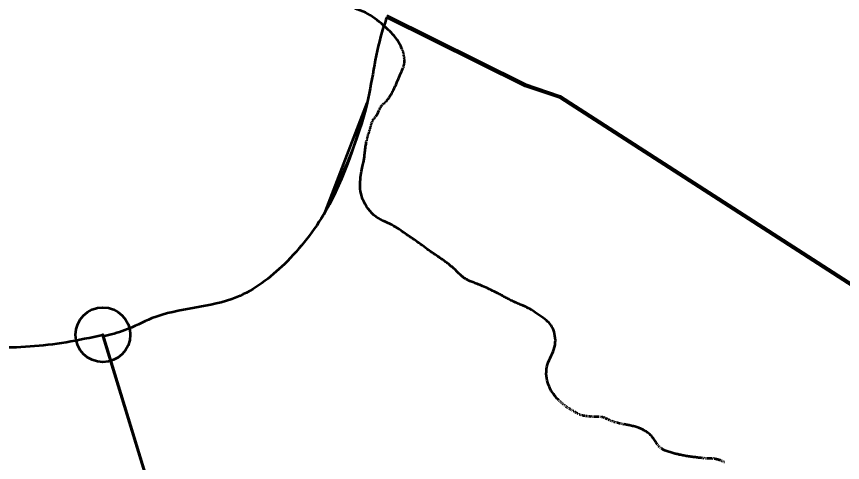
# Model space of a CAD drawing. Extents: x 553962 to 842807, y 8883888 to 9032388.
# Drawn here: x 808880 to 810011, y 9016912 to 9017523 of the extents above; entities that cross this region are included whole.
import ezdxf

# ---------------------------------------------------------------- set-up
doc = ezdxf.new("R2010")
doc.units = 0
doc.header["$LTSCALE"] = 150
doc.header["$PDMODE"] = 32
doc.header["$PDSIZE"] = 75
doc.layers.add('60', color=7, linetype='Continuous', lineweight=53)

msp = doc.modelspace()

# ---------------------------------------------------------------- linework, layer by layer
at = {"layer": '60', "lineweight": 25}
for p, q in [((809408, 9017478.1), (809408.3, 9017477.2)), ((809408.6, 9017476.4), (809408.9, 9017475.6)), ((809409.2, 9017474.8), (809409.4, 9017474)), ((809409.6, 9017473.1), (809409.9, 9017472.2)), ((809410.1, 9017471.2), (809410.3, 9017470.2)), ((809410.5, 9017469.3), (809410.6, 9017468.3)), ((809410.8, 9017467.4), (809410.9, 9017466.5)), ((809411, 9017465.6), (809411.1, 9017464.8)), ((809411.1, 9017464), (809411.1, 9017463.2)), ((809411.1, 9017462.4), (809411.1, 9017461.7)), ((809411.1, 9017461), (809411.1, 9017460.3)), ((809409.8, 9017453.7), (809409.5, 9017452.8)), ((809410.4, 9017455.3), (809410.1, 9017454.5)), ((809410.7, 9017456.8), (809410.5, 9017456.1)), ((809410.9, 9017458.2), (809410.8, 9017457.5)), ((809411, 9017459.6), (809411, 9017458.9)), ((809383.6, 9017404.5), (809383.2, 9017404.1)), ((809384.5, 9017405.2), (809384.1, 9017404.8)), ((809385.3, 9017406), (809384.9, 9017405.6)), ((809386.2, 9017406.8), (809385.7, 9017406.4)), ((809387.1, 9017408), (809386.6, 9017407.4)), ((809388.3, 9017409.5), (809387.7, 9017408.7)), ((809376.9, 9017395.5), (809376.5, 9017394.6)), ((809377.6, 9017397.1), (809377.3, 9017396.4)), ((809378.3, 9017398.5), (809378, 9017397.8)), ((809379, 9017399.6), (809378.7, 9017399.1)), ((809379.8, 9017400.7), (809379.4, 9017400.2)), ((809380.7, 9017401.7), (809380.2, 9017401.2)), ((809381.7, 9017402.7), (809381.2, 9017402.2)), ((809382.7, 9017403.6), (809382.2, 9017403.2)), ((809368.6, 9017382.1), (809368.1, 9017381.3)), ((809369.7, 9017383.5), (809369.1, 9017382.8)), ((809370.8, 9017384.8), (809370.2, 9017384.2)), ((809372, 9017386.3), (809371.4, 9017385.5)), ((809364.7, 9017371.8), (809364.5, 9017370.9)), ((809365.1, 9017373.5), (809364.9, 9017372.6)), ((809365.6, 9017375.2), (809365.4, 9017374.3)), ((809366.2, 9017377), (809365.9, 9017376.1)), ((809366.8, 9017378.8), (809366.5, 9017377.9)), ((809367.6, 9017380.5), (809367.2, 9017379.7)), ((809361, 9017358.9), (809360.8, 9017358.1)), ((809361.4, 9017360.5), (809361.2, 9017359.7)), ((809361.8, 9017362.1), (809361.6, 9017361.3)), ((809362.3, 9017363.7), (809362.1, 9017362.9)), ((809362.8, 9017365.3), (809362.6, 9017364.5)), ((809363.4, 9017366.9), (809363.1, 9017366.1)), ((809363.8, 9017368.5), (809363.6, 9017367.7)), ((809364.3, 9017370.1), (809364.1, 9017369.3)), ((809359.4, 9017352.8), (809359.2, 9017351.9)), ((809359.8, 9017354.4), (809359.6, 9017353.6)), ((809360.2, 9017355.8), (809360, 9017355.1)), ((809360.6, 9017357.3), (809360.4, 9017356.5))]:
    msp.add_line(p, q, dxfattribs=at)
at = {"layer": '60'}
for p, q in [((809408.6, 9017476.4), (809408.3, 9017477.2)), ((809409.2, 9017474.8), (809408.9, 9017475.6)), ((809409.6, 9017473.1), (809409.4, 9017474)), ((809410.1, 9017471.2), (809409.9, 9017472.2)), ((809410.5, 9017469.3), (809410.3, 9017470.2)), ((809410.8, 9017467.4), (809410.6, 9017468.3)), ((809411, 9017465.6), (809410.9, 9017466.5)), ((809411.1, 9017464), (809411.1, 9017464.8)), ((809411.1, 9017462.4), (809411.1, 9017463.2)), ((809411.1, 9017461), (809411.1, 9017461.7)), ((809409.8, 9017453.7), (809410.1, 9017454.5)), ((809410.4, 9017455.3), (809410.5, 9017456.1)), ((809410.7, 9017456.8), (809410.8, 9017457.5)), ((809410.9, 9017458.2), (809411, 9017458.9)), ((809411, 9017459.6), (809411.1, 9017460.3)), ((809303.1, 9017256.3), (809360, 9017404.9)), ((809383.6, 9017404.5), (809384.1, 9017404.8)), ((809384.5, 9017405.2), (809384.9, 9017405.6)), ((809385.3, 9017406), (809385.7, 9017406.4)), ((809386.2, 9017406.8), (809386.6, 9017407.4)), ((809387.1, 9017408), (809387.7, 9017408.7)), ((809376.9, 9017395.5), (809377.3, 9017396.4)), ((809377.6, 9017397.1), (809378, 9017397.8)), ((809378.3, 9017398.5), (809378.7, 9017399.1)), ((809379, 9017399.6), (809379.4, 9017400.2)), ((809379.8, 9017400.7), (809380.2, 9017401.2)), ((809380.7, 9017401.7), (809381.2, 9017402.2)), ((809381.7, 9017402.7), (809382.2, 9017403.2)), ((809382.7, 9017403.6), (809383.2, 9017404.1)), ((809368.6, 9017382.1), (809369.1, 9017382.8)), ((809369.7, 9017383.5), (809370.2, 9017384.2)), ((809370.8, 9017384.8), (809371.4, 9017385.5)), ((809364.3, 9017370.1), (809364.5, 9017370.9)), ((809364.7, 9017371.8), (809364.9, 9017372.6)), ((809365.1, 9017373.5), (809365.4, 9017374.3)), ((809365.6, 9017375.2), (809365.9, 9017376.1)), ((809366.2, 9017377), (809366.5, 9017377.9)), ((809366.8, 9017378.8), (809367.2, 9017379.7)), ((809367.6, 9017380.5), (809368.1, 9017381.3)), ((809361, 9017358.9), (809361.2, 9017359.7)), ((809361.4, 9017360.5), (809361.6, 9017361.3)), ((809361.8, 9017362.1), (809362.1, 9017362.9)), ((809362.3, 9017363.7), (809362.6, 9017364.5)), ((809362.8, 9017365.3), (809363.1, 9017366.1)), ((809363.4, 9017366.9), (809363.6, 9017367.7)), ((809363.8, 9017368.5), (809364.1, 9017369.3)), ((809359.4, 9017352.8), (809359.6, 9017353.6)), ((809359.8, 9017354.4), (809360, 9017355.1)), ((809360.2, 9017355.8), (809360.4, 9017356.5)), ((809360.6, 9017357.3), (809360.8, 9017358.1)), ((808998.3, 9017087.3), (809286.7, 9016144.4)), ((808998.3, 9017084.7), (809286.7, 9016141.8)), ((809624, 9016996.1), (809623.3, 9016996.7)), ((809625.2, 9016995.1), (809624.7, 9016995.6)), ((809626.3, 9016994.1), (809625.8, 9016994.6)), ((809627.4, 9016993.1), (809626.9, 9016993.6)), ((809628.5, 9016992.1), (809628, 9016992.6)), ((809629.8, 9016991.1), (809629.2, 9016991.6)), ((809631.2, 9016989.9), (809630.5, 9016990.5)), ((809632.8, 9016988.8), (809632, 9016989.3)), ((809634.3, 9016987.7), (809633.6, 9016988.2)), ((809635.9, 9016986.7), (809635.1, 9016987.2)), ((809637.4, 9016985.7), (809636.7, 9016986.2)), ((809638.9, 9016984.9), (809638.1, 9016985.3)), ((809640.3, 9016984.1), (809639.6, 9016984.5)), ((809641.7, 9016983.3), (809641, 9016983.7)), ((809643, 9016982.5), (809642.3, 9016982.9)), ((809644.4, 9016981.7), (809643.7, 9016982.1)), ((809645.7, 9016980.9), (809645, 9016981.3)), ((809647, 9016980.1), (809646.4, 9016980.5)), ((809648.3, 9016979.4), (809647.7, 9016979.7)), ((809649.6, 9016978.6), (809649, 9016979)), ((809650.8, 9016978), (809650.2, 9016978.3)), ((809651.9, 9016977.5), (809651.4, 9016977.7)), ((809653, 9016977.1), (809652.5, 9016977.3)), ((809654, 9016976.8), (809653.5, 9016977)), ((809655.2, 9016976.6), (809654.6, 9016976.7)), ((809656.5, 9016976.3), (809655.8, 9016976.4)), ((809658.1, 9016976.1), (809657.3, 9016976.2)), ((809659.7, 9016975.9), (809658.8, 9016976)), ((809661.3, 9016975.7), (809660.5, 9016975.8)), ((809662.8, 9016975.5), (809662.1, 9016975.6)), ((809664.3, 9016975.3), (809663.6, 9016975.4)), ((809665.7, 9016975.2), (809665, 9016975.3)), ((809667, 9016975.1), (809666.3, 9016975.2)), ((809668.3, 9016975), (809667.6, 9016975.1)), ((809669.5, 9016975), (809668.9, 9016975)), ((809670.8, 9016975), (809670.2, 9016975)), ((809672, 9016975), (809671.4, 9016975)), ((809673.1, 9016975), (809672.6, 9016975)), ((809674.3, 9016974.9), (809673.7, 9016974.9)), ((809675.4, 9016974.9), (809674.8, 9016974.9)), ((809676.4, 9016974.9), (809675.9, 9016974.9)), ((809677.4, 9016974.9), (809676.9, 9016974.9)), ((809678.9, 9016974.9), (809678.4, 9016974.9)), ((809680.3, 9016974.7), (809679.8, 9016974.8)), ((809681.4, 9016974.6), (809680.9, 9016974.7)), ((809682.5, 9016974.3), (809682, 9016974.4)), ((809683.7, 9016974), (809683.1, 9016974.1)), ((809685, 9016973.5), (809684.3, 9016973.8)), ((809686.2, 9016973), (809685.6, 9016973.3)), ((809687.6, 9016972.4), (809686.9, 9016972.7)), ((809688.9, 9016971.8), (809688.2, 9016972.1)), ((809690.3, 9016971.1), (809689.6, 9016971.5)), ((809691.7, 9016970.4), (809691, 9016970.8)), ((809693.2, 9016969.8), (809692.5, 9016970.1)), ((809694.8, 9016969.1), (809694, 9016969.4)), ((809696.4, 9016968.5), (809695.6, 9016968.8)), ((809698.1, 9016967.9), (809697.2, 9016968.2)), ((809699.8, 9016967.4), (809698.9, 9016967.7)), ((809701.4, 9016967), (809700.6, 9016967.2)), ((809703.1, 9016966.6), (809702.3, 9016966.7)), ((809704.6, 9016966.2), (809703.8, 9016966.4)), ((809706, 9016965.9), (809705.3, 9016966)), ((809707.4, 9016965.6), (809706.7, 9016965.8)), ((809708.9, 9016965.3), (809708.1, 9016965.5)), ((809710.7, 9016965), (809709.8, 9016965.1)), ((809712.6, 9016964.5), (809711.6, 9016964.8)), ((809758.5, 9016935.6), (809758, 9016936.3)), ((809759.7, 9016934.3), (809759.1, 9016935)), ((809760.9, 9016933.2), (809760.3, 9016933.8)), ((809762.2, 9016932.1), (809761.6, 9016932.6)), ((809820.1, 9016918.3), (809819.2, 9016918.4)), ((809821.8, 9016918.1), (809821, 9016918.2)), ((809823.3, 9016918), (809822.6, 9016918.1)), ((809824.7, 9016918), (809824.1, 9016918)), ((809826, 9016917.9), (809825.4, 9016918)), ((809827.2, 9016917.9), (809826.6, 9016917.9)), ((809828.3, 9016917.9), (809827.8, 9016917.9)), ((809829.6, 9016917.9), (809828.9, 9016917.9)), ((809830.9, 9016917.8), (809830.2, 9016917.9)), ((809832.5, 9016917.7), (809831.7, 9016917.8)), ((809834.2, 9016917.6), (809833.3, 9016917.7)), ((809845.9, 9016914.2), (809845, 9016914.7)), ((809847.6, 9016913.4), (809846.8, 9016913.8)), ((809849.4, 9016912.7), (809848.5, 9016913.1))]:
    msp.add_line(p, q, dxfattribs=at)
at = {"layer": '60', "lineweight": 13}
for p, q in [((809360, 9017404.9), (809303.1, 9017256.3)), ((808998.3, 9017087.3), (808999.1, 9017084.8))]:
    msp.add_line(p, q, dxfattribs=at)
msp.add_lwpolyline([(809385.8, 9017518.1), (809387, 9017521.6), (809387, 9017521.6), (809390.5, 9017519.9), (809393.5, 9017521), (809387, 9017524.2), (809387, 9017524.2)], dxfattribs=at)
at = {"layer": '60'}
for points in [[(809387, 9017524.2), (809576.4, 9017430.1), (809624.5, 9017414), (810269.8, 9016998.4), (810340.2, 9017000.1)], [(810269.8, 9016995.8), (809624.5, 9017411.4), (809576.4, 9017427.5), (809387, 9017521.6), (809387, 9017521.6)], [(809408, 9017478.1), (809407.6, 9017478.9), (809407.2, 9017479.8), (809406.8, 9017480.8), (809406.3, 9017481.9)], [(809388.3, 9017409.5), (809388.9, 9017410.4), (809389.6, 9017411.3), (809390.2, 9017412.2), (809390.9, 9017413.2), (809391.5, 9017414.2), (809392.2, 9017415.2), (809392.8, 9017416.1), (809393.4, 9017417.1), (809394, 9017418.1), (809394.6, 9017419.3), (809395.3, 9017420.5), (809396, 9017421.9), (809396.8, 9017423.6), (809397.6, 9017425.4), (809398.6, 9017427.6), (809399.6, 9017429.9), (809400.7, 9017432.4), (809401.8, 9017434.9), (809402.9, 9017437.5), (809403.9, 9017439.9), (809404.9, 9017442.3), (809405.9, 9017444.4), (809406.7, 9017446.3), (809407.4, 9017448), (809408.1, 9017449.4), (809408.6, 9017450.7), (809409.1, 9017451.8), (809409.5, 9017452.8)], [(809372, 9017386.3), (809372.6, 9017387), (809373.2, 9017387.8), (809373.8, 9017388.7), (809374.3, 9017389.7), (809374.8, 9017390.7), (809375.3, 9017391.7), (809375.7, 9017392.7), (809376.1, 9017393.7), (809376.5, 9017394.6)], [(809350.5, 9017296.9), (809350.8, 9017300), (809351.1, 9017303), (809351.5, 9017305.9), (809351.9, 9017308.6), (809352.4, 9017311.2), (809352.8, 9017313.7), (809353.3, 9017316), (809353.8, 9017318.2), (809354.2, 9017320.1), (809354.6, 9017321.9), (809355, 9017323.5), (809355.3, 9017325), (809355.5, 9017326.4), (809355.8, 9017327.7), (809356, 9017329), (809356.2, 9017330.4), (809356.4, 9017331.8), (809356.6, 9017333.4), (809356.8, 9017335.2), (809357.1, 9017337), (809357.3, 9017339), (809357.5, 9017341), (809357.8, 9017343), (809358, 9017344.9), (809358.2, 9017346.6), (809358.5, 9017348.2), (809358.7, 9017349.6), (809358.9, 9017350.8), (809359.2, 9017351.9)], [(809430.7, 9017213), (809428.5, 9017214.6), (809426.3, 9017216.1), (809424.2, 9017217.6), (809422.1, 9017219), (809420.1, 9017220.4), (809418.1, 9017221.7), (809416.1, 9017223.1), (809414.1, 9017224.4), (809412.1, 9017225.8), (809410.1, 9017227.3), (809408, 9017228.7), (809406, 9017230.2), (809403.8, 9017231.7), (809401.5, 9017233.2), (809399.1, 9017234.7), (809396.6, 9017236.1), (809393.9, 9017237.6), (809391.1, 9017239), (809388.1, 9017240.4), (809385, 9017241.8), (809381.8, 9017243.4), (809378.6, 9017245), (809375.5, 9017246.8), (809372.4, 9017248.9), (809369.4, 9017251.2), (809366.6, 9017253.7), (809364, 9017256.5), (809361.5, 9017259.6), (809359.2, 9017262.8), (809357.2, 9017266.1), (809355.4, 9017269.5), (809353.9, 9017273), (809352.6, 9017276.6), (809351.7, 9017280.1), (809351.1, 9017283.5), (809350.6, 9017287), (809350.4, 9017290.3), (809350.4, 9017293.7), (809350.5, 9017296.9)], [(809487.2, 9017169.8), (809486.2, 9017170.7), (809485.2, 9017171.6), (809484.3, 9017172.6), (809483.3, 9017173.5), (809482.4, 9017174.5), (809481.4, 9017175.5), (809480.4, 9017176.4), (809479.4, 9017177.3), (809478.4, 9017178.3), (809477.4, 9017179.2), (809476.4, 9017180.1), (809475.3, 9017180.9), (809474.3, 9017181.8), (809473.3, 9017182.6), (809472.2, 9017183.4), (809471.2, 9017184.3), (809470.1, 9017185.1), (809469, 9017185.9), (809468, 9017186.7), (809466.8, 9017187.6), (809465.6, 9017188.4), (809464.4, 9017189.3), (809463.1, 9017190.3), (809461.6, 9017191.2), (809460.1, 9017192.3), (809458.5, 9017193.4), (809456.8, 9017194.6), (809455, 9017195.8), (809453.1, 9017197.1), (809451.1, 9017198.5), (809449, 9017199.9), (809446.9, 9017201.4), (809444.7, 9017203), (809442.4, 9017204.6), (809440, 9017206.3), (809437.7, 9017208), (809435.4, 9017209.7), (809433, 9017211.4), (809430.7, 9017213)], [(809546, 9017140.1), (809544.8, 9017140.8), (809543.5, 9017141.4), (809542.1, 9017142.2), (809540.7, 9017142.9), (809539.2, 9017143.7), (809537.6, 9017144.5), (809535.8, 9017145.5), (809533.8, 9017146.5), (809531.7, 9017147.5), (809529.5, 9017148.6), (809527.2, 9017149.7), (809524.9, 9017150.9), (809522.6, 9017151.9), (809520.3, 9017153), (809518.2, 9017153.9), (809516.1, 9017154.8), (809514.2, 9017155.6), (809512.3, 9017156.3), (809510.6, 9017156.9), (809509, 9017157.5), (809507.5, 9017158.1), (809506, 9017158.6), (809504.6, 9017159.1), (809503.3, 9017159.6), (809502, 9017160.1), (809500.8, 9017160.7), (809499.6, 9017161.2), (809498.5, 9017161.7), (809497.3, 9017162.3), (809496.3, 9017162.9), (809495.2, 9017163.6), (809494.2, 9017164.2), (809493.1, 9017164.9), (809492.1, 9017165.7), (809491.1, 9017166.4), (809490.1, 9017167.2), (809489.1, 9017168), (809488.1, 9017168.9), (809487.2, 9017169.8)], [(809613.1, 9017098.2), (809612, 9017100.1), (809610.6, 9017101.8), (809609.1, 9017103.5), (809607.4, 9017105.2), (809605.5, 9017106.8), (809603.3, 9017108.6), (809601, 9017110.4), (809598.4, 9017112.3), (809595.7, 9017114.2), (809593, 9017116.1), (809590.2, 9017117.9), (809587.6, 9017119.6), (809585.1, 9017121.2), (809582.7, 9017122.6), (809580.7, 9017123.7), (809578.8, 9017124.7), (809577.2, 9017125.5), (809575.7, 9017126.2), (809574.3, 9017126.7), (809573, 9017127.3), (809571.6, 9017127.8), (809570.3, 9017128.3), (809568.9, 9017128.9), (809567.5, 9017129.5), (809566, 9017130.1), (809564.5, 9017130.8), (809563, 9017131.5), (809561.4, 9017132.2), (809559.9, 9017132.9), (809558.4, 9017133.7), (809556.9, 9017134.4), (809555.5, 9017135.1), (809554, 9017135.9), (809552.6, 9017136.6), (809551.2, 9017137.3), (809549.9, 9017138), (809548.6, 9017138.7), (809547.3, 9017139.4), (809546, 9017140.1)], [(809622.6, 9016997.3), (809621.8, 9016998), (809620.9, 9016998.9), (809619.9, 9016999.9), (809618.8, 9017001.2), (809617.7, 9017002.6), (809616.4, 9017004.3), (809615, 9017006.2), (809613.6, 9017008.4), (809612.2, 9017010.7), (809610.8, 9017013.2), (809609.5, 9017015.9), (809608.4, 9017018.7), (809607.3, 9017021.6), (809606.5, 9017024.6), (809605.9, 9017027.6), (809605.5, 9017030.8), (809605.3, 9017033.9), (809605.4, 9017037.1), (809605.7, 9017040.3), (809606.2, 9017043.4), (809607, 9017046.5), (809608, 9017049.5), (809609.2, 9017052.5), (809610.6, 9017055.4), (809612, 9017058.4), (809613.4, 9017061.3), (809614.7, 9017064.2), (809615.8, 9017067.2), (809616.7, 9017070.3), (809617.3, 9017073.4), (809617.6, 9017076.5), (809617.7, 9017079.7), (809617.5, 9017082.8), (809617.2, 9017085.8), (809616.6, 9017088.7), (809615.9, 9017091.4), (809615.1, 9017093.9), (809614.2, 9017096.2), (809613.1, 9017098.2)], [(809757.4, 9016937.1), (809756.8, 9016938), (809756.1, 9016939), (809755.4, 9016940.1), (809754.7, 9016941.2), (809753.9, 9016942.5), (809753.1, 9016943.8), (809752.2, 9016945.1), (809751.3, 9016946.4), (809750.3, 9016947.7), (809749.2, 9016948.9), (809748.1, 9016950), (809746.9, 9016951.1), (809745.7, 9016952.1), (809744.4, 9016953), (809743.2, 9016953.9), (809741.9, 9016954.7), (809740.7, 9016955.4), (809739.5, 9016956.1), (809738.4, 9016956.8), (809737.4, 9016957.4), (809736.3, 9016958), (809735.3, 9016958.5), (809734.2, 9016959), (809733.1, 9016959.5), (809731.9, 9016960), (809730.7, 9016960.4), (809729.3, 9016960.8), (809727.9, 9016961.2), (809726.4, 9016961.6), (809724.8, 9016962), (809723.3, 9016962.3), (809721.8, 9016962.7), (809720.3, 9016963), (809718.8, 9016963.3), (809717.4, 9016963.6), (809716.1, 9016963.8), (809714.9, 9016964.1), (809713.7, 9016964.3), (809712.6, 9016964.5)], [(809764.7, 9016930.4), (809763.8, 9016931), (809763, 9016931.5)], [(809818.2, 9016918.5), (809817.1, 9016918.6), (809816, 9016918.7), (809814.8, 9016918.9), (809813.6, 9016919), (809812.3, 9016919.2), (809810.9, 9016919.3), (809809.5, 9016919.5), (809808, 9016919.7), (809806.5, 9016919.9), (809804.9, 9016920.1), (809803.3, 9016920.3), (809801.7, 9016920.5), (809800.1, 9016920.8), (809798.5, 9016921), (809796.9, 9016921.3), (809795.3, 9016921.6), (809793.7, 9016921.8), (809792.2, 9016922.1), (809790.7, 9016922.4), (809789.3, 9016922.7), (809787.9, 9016923), (809786.6, 9016923.3), (809785.3, 9016923.6), (809784.1, 9016923.9), (809782.8, 9016924.2), (809781.6, 9016924.5), (809780.3, 9016924.9), (809779, 9016925.2), (809777.6, 9016925.6), (809776.1, 9016926), (809774.7, 9016926.5), (809773.2, 9016926.9), (809771.8, 9016927.4), (809770.4, 9016927.8), (809769.1, 9016928.3), (809767.8, 9016928.8), (809766.7, 9016929.3), (809765.7, 9016929.9), (809764.7, 9016930.4)], [(809844.1, 9016915.1), (809843.2, 9016915.5), (809842.3, 9016915.8), (809841.3, 9016916.2), (809840.3, 9016916.5), (809839.3, 9016916.7), (809838.3, 9016917), (809837.2, 9016917.2), (809836.2, 9016917.3), (809835.2, 9016917.5)]]:
    msp.add_lwpolyline(points, dxfattribs=at)
at = {"layer": '60', "lineweight": 25}
msp.add_lwpolyline([(809401.2, 9017491.5), (809401.9, 9017490.4), (809402.6, 9017489.2), (809403.3, 9017488), (809403.9, 9017486.7), (809404.6, 9017485.5), (809405.2, 9017484.2), (809405.8, 9017483.1), (809406.3, 9017481.9)], dxfattribs=at)
at = {"layer": '60'}
for points in [[(809406.5, 9017481.4), (809398.9, 9017494), (809382.4, 9017510.6), (809357.6, 9017528.2), (809343.5, 9017533.9), (809332.2, 9017540), (809326.1, 9017541.5), (809316.6, 9017543.6), (809302.2, 9017546.5), (809283.3, 9017555.6), (809266, 9017564.5), (809247.1, 9017571.2), (809222.5, 9017578.2), (809210.6, 9017580.4), (809188.4, 9017591.2), (809180.2, 9017595.4), (809171.2, 9017600.6), (809166, 9017605.4), (809158.6, 9017613.6), (809153.4, 9017619.7), (809143.9, 9017630.8), (809139.3, 9017634.5), (809129.8, 9017642.5), (809119.5, 9017648.6), (809103.5, 9017658.8), (809087.2, 9017666), (809076.1, 9017668.2), (809053.3, 9017669.9), (809035.7, 9017671.7), (809023.1, 9017673), (809016.8, 9017675.6), (809009.8, 9017680.8), (808999.9, 9017693), (808994.3, 9017700.9), (808992, 9017710.2), (808992.2, 9017723.6), (808991.7, 9017738.4), (808986.2, 9017750.6), (808981.5, 9017759), (808980.9, 9017769.7), (808984.7, 9017779), (808991.7, 9017788.9), (808998.3, 9017797.6), (809019.2, 9017826.9), (809037.8, 9017855), (809047.7, 9017870.7), (809065.7, 9017909.6), (809091.2, 9017968.5), (809103.4, 9018010.9), (809112.7, 9018071), (809114.1, 9018090.8), (809101.9, 9018111.1), (809086.8, 9018120.7), (809059.6, 9018124.4), (809034.3, 9018127)], [(809387, 9017521.6), (809382.2, 9017507.8), (809360, 9017404.9), (809303.1, 9017256.3)], [(809360, 9017404.9), (809303.1, 9017256.3), (809246.7, 9017184.1), (809181.5, 9017138.6), (809065.4, 9017109.8), (809028.4, 9017093.4), (808998.3, 9017084.7)], [(808763.8, 9017075.4), (808848.7, 9017070.1), (808948, 9017077.3), (808998.3, 9017087.3)]]:
    msp.add_spline(points, degree=3, dxfattribs=at)
at = {"layer": '60', "lineweight": 13}
for points in [[(809303.1, 9017256.3), (809360, 9017404.9), (809382.2, 9017507.8), (809385.8, 9017518.1)], [(808999.1, 9017084.8), (809028.4, 9017093.4), (809065.4, 9017109.8), (809181.5, 9017138.6), (809246.7, 9017184.1), (809303.1, 9017256.3), (809360, 9017404.9)], [(808763.8, 9017075.4), (808848.7, 9017070.1), (808948, 9017077.3), (808998.3, 9017087.3)]]:
    msp.add_spline(points, degree=3, dxfattribs=at)
at = {"layer": '60'}
msp.add_point((808998.3, 9017087.3), dxfattribs=at)

doc.saveas('drawing.dxf')
